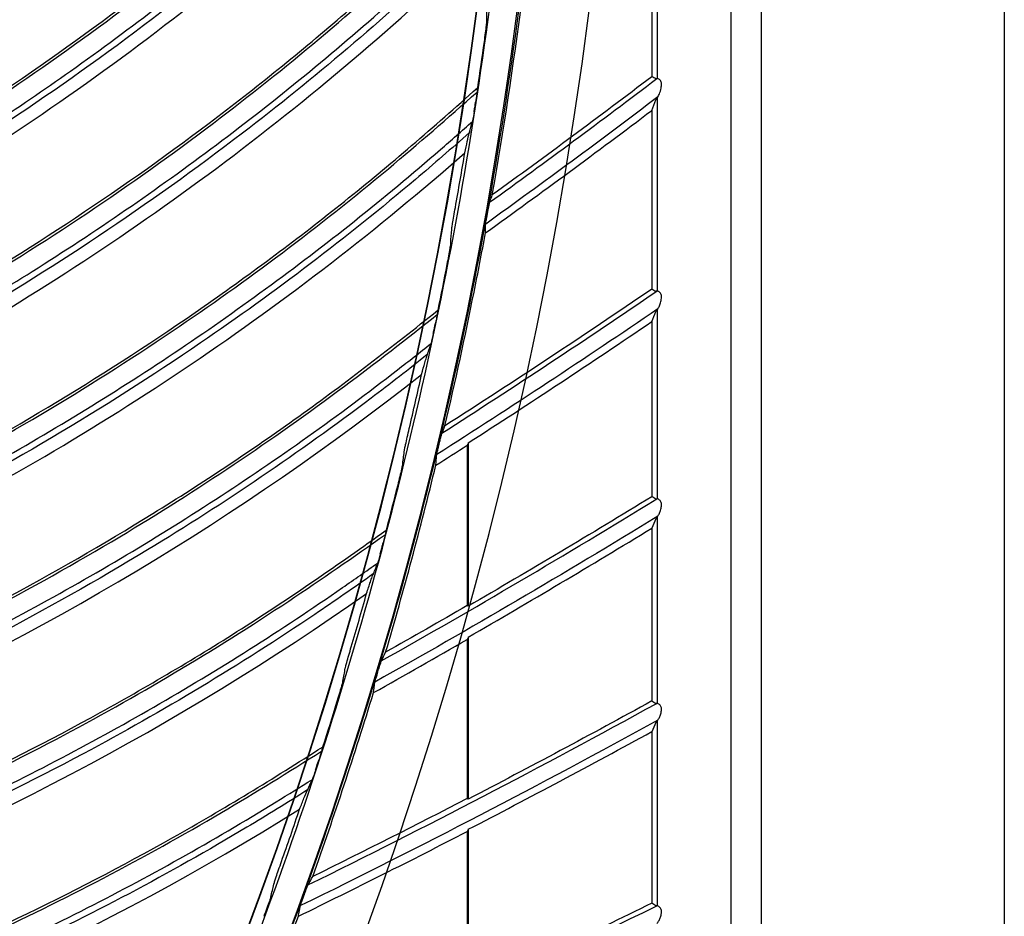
# Model space of a CAD drawing. Header units: centimetres. Extents: x 8435 to 34224, y 15581 to 23928.
# Tile 293 of 656: x 14737 to 14744, y 23618 to 23624. Entities that reach past the tile are written whole.
import ezdxf

# ---------------------------------------------------------------- set-up
doc = ezdxf.new("R2010")
doc.units = ezdxf.units.CM
doc.header["$LTSCALE"] = 0.2
doc.layers.add('1', color=7, linetype='Continuous', true_color=0xffffff)

# ---------------------------------------------------------------- blocks, each defined once
blk = doc.blocks.new('A$C992146fe')
at = {"linetype": 'Continuous'}
blk.add_line((631.098, 398.143), (631.098, 256.333), dxfattribs=at)
at = {"layer": '1', "color": 0, "linetype": 'Continuous'}
for p, q in [((627.312, 379.301), (627.312, 273.301)), ((627.736, 273.301), (627.736, 379.301)), ((626.289, 320.571), (626.289, 317.822)), ((626.215, 320.392), (626.215, 317.848)), ((626.289, 317.55), (626.289, 314.879)), ((626.215, 317.381), (626.215, 314.907)), ((626.289, 314.616), (626.289, 312.001)), ((626.215, 314.457), (626.215, 312.031)), ((623.671, 312.776), (623.671, 310.514)), ((623.657, 312.743), (623.657, 310.522)), ((626.289, 311.747), (626.289, 309.169)), ((626.215, 311.595), (626.215, 309.201)), ((623.657, 310.053), (623.657, 307.85)), ((623.671, 310.085), (623.671, 307.842)), ((626.289, 308.921), (626.289, 306.364)), ((626.215, 308.776), (626.215, 306.399)), ((623.657, 307.393), (623.657, 305.195)), ((623.671, 307.423), (623.671, 305.186))]:
    blk.add_line(p, q, dxfattribs=at)
at = {"layer": '1', "color": 0, "linetype": 'Continuous', "extrusion": (0, 0, -1)}
for radius in [59.146, 58.16, 57.606, 57.6]:
    blk.add_circle((-566.677, 326.301), radius, dxfattribs=at)
at = {"layer": '1', "color": 0, "linetype": 'Continuous'}
for centre, radius, start, end in [((556.266, 409.994), 115.75, 305.79631, 307.22175), ((556.266, 409.994), 116.06, 305.65067, 307.06336), ((560.975, 410.445), 115.75, 302.58223, 304.34805), ((560.975, 410.445), 116.06, 302.69749, 304.20279), ((565.702, 410.631), 115.75, 299.36826, 301.55934), ((565.702, 410.631), 116.06, 299.96528, 301.4259), ((570.432, 410.552), 115.75, 296.15377, 298.84999), ((570.432, 410.552), 116.06, 297.30461, 298.7273), ((575.15, 410.208), 115.75, 292.9392, 296.21606)]:
    blk.add_arc(centre, radius, start, end, dxfattribs=at)
at = {"layer": '1', "color": 0, "linetype": 'Continuous', "extrusion": (0, 0, -1)}
for centre, radius, start, end in [((-556.266, 409.994), 115.688, 232.79739, 234.15901), ((-556.266, 409.994), 115.962, 232.84731, 234.31248), ((-560.975, 410.445), 115.688, 235.67193, 237.3731), ((-560.975, 410.445), 115.962, 235.71343, 237.52654), ((-565.702, 410.631), 115.688, 238.46148, 239.92846), ((-565.702, 410.631), 115.962, 238.49523, 240.74054), ((-570.432, 410.552), 115.688, 241.1717, 242.60026), ((-570.432, 410.552), 115.962, 241.19823, 243.95507), ((-575.15, 410.208), 115.688, 243.8065, 245.20245)]:
    blk.add_arc(centre, radius, start, end, dxfattribs=at)
at = {"layer": '1', "color": 0, "linetype": 'Continuous'}
for points, knots in [([(624.857, 326.301), (624.857, 328.223), (624.762, 330.138), (624.383, 333.958), (624.098, 335.86), (622.977, 341.462), (621.873, 345.087), (619.685, 350.361), (618.862, 352.1), (617.053, 355.475), (616.072, 357.106), (612.907, 361.834), (610.5, 364.768), (606.433, 368.83), (605.008, 370.119), (602.065, 372.53), (600.541, 373.658), (597.389, 375.762), (595.761, 376.737), (592.4, 378.533), (590.656, 379.357), (585.357, 381.547), (581.728, 382.644), (574.279, 384.124), (570.423, 384.503), (562.822, 384.498), (559.05, 384.127), (553.436, 383.011), (551.564, 382.542), (547.912, 381.432), (546.124, 380.791), (540.872, 378.614), (537.512, 376.823), (531.127, 372.556), (528.194, 370.144), (524.172, 366.123), (522.894, 364.715), (520.468, 361.762), (519.32, 360.213), (516.144, 355.459), (514.358, 352.117), (512.171, 346.846), (511.523, 345.038), (510.409, 341.37), (509.947, 339.523), (508.836, 333.94), (508.46, 330.166), (508.456, 324.423), (508.55, 322.501), (508.923, 318.712), (509.201, 316.836), (509.938, 313.119), (510.397, 311.278), (511.5, 307.633), (512.147, 305.818), (514.341, 300.515), (516.129, 297.171), (519.287, 292.434), (520.42, 290.902), (522.851, 287.935), (524.139, 286.513), (528.17, 282.478), (531.097, 280.071), (535.849, 276.887), (537.503, 275.893), (540.87, 274.09), (542.588, 273.277), (547.839, 271.097), (551.472, 269.985), (559.009, 268.478), (562.79, 268.106), (568.476, 268.098), (570.374, 268.188), (574.175, 268.557), (576.084, 268.838), (581.697, 269.948), (585.325, 271.045), (590.597, 273.218), (592.332, 274.034), (595.718, 275.839), (597.353, 276.817), (602.091, 279.975), (605.028, 282.374), (609.092, 286.424), (610.388, 287.85), (612.809, 290.791), (613.941, 292.314), (616.051, 295.461), (617.029, 297.086), (618.83, 300.439), (619.656, 302.175), (621.864, 307.483), (622.973, 311.125), (624.099, 316.741), (624.384, 318.646), (624.762, 322.463), (624.857, 324.379), (624.857, 326.301)], [0, 0, 0, 0, 0.015625, 0.015625, 0.03125, 0.03125, 0.0625, 0.0625, 0.078125, 0.078125, 0.09375, 0.09375, 0.125, 0.125, 0.140625, 0.140625, 0.15625, 0.15625, 0.171875, 0.171875, 0.1875, 0.1875, 0.21875, 0.21875, 0.25, 0.25, 0.28125, 0.28125, 0.296875, 0.296875, 0.3125, 0.3125, 0.34375, 0.34375, 0.375, 0.375, 0.390625, 0.390625, 0.40625, 0.40625, 0.4375, 0.4375, 0.453125, 0.453125, 0.46875, 0.46875, 0.5, 0.5, 0.515625, 0.515625, 0.53125, 0.53125, 0.546875, 0.546875, 0.5625, 0.5625, 0.59375, 0.59375, 0.609375, 0.609375, 0.625, 0.625, 0.65625, 0.65625, 0.671875, 0.671875, 0.6875, 0.6875, 0.71875, 0.71875, 0.75, 0.75, 0.765625, 0.765625, 0.78125, 0.78125, 0.8125, 0.8125, 0.828125, 0.828125, 0.84375, 0.84375, 0.875, 0.875, 0.890625, 0.890625, 0.90625, 0.90625, 0.921875, 0.921875, 0.9375, 0.9375, 0.96875, 0.96875, 0.984375, 0.984375, 1, 1, 1, 1]), ([(624.457, 326.301), (624.457, 324.392), (624.363, 322.49), (623.987, 318.698), (623.704, 316.807), (622.586, 311.229), (621.485, 307.612), (619.292, 302.341), (618.472, 300.616), (616.683, 297.287), (615.712, 295.673), (613.616, 292.547), (612.491, 291.035), (610.088, 288.114), (608.801, 286.698), (604.764, 282.676), (601.848, 280.293), (597.142, 277.157), (595.518, 276.185), (592.155, 274.394), (590.433, 273.583), (585.196, 271.424), (581.593, 270.335), (576.02, 269.233), (574.124, 268.954), (570.349, 268.587), (568.464, 268.498), (562.817, 268.506), (559.061, 268.875), (551.576, 270.373), (547.969, 271.476), (542.753, 273.642), (541.048, 274.449), (537.703, 276.24), (536.061, 277.227), (531.341, 280.388), (528.434, 282.779), (524.431, 286.787), (523.152, 288.199), (520.738, 291.145), (519.613, 292.667), (516.476, 297.371), (514.701, 300.693), (512.522, 305.959), (511.879, 307.761), (510.784, 311.382), (510.328, 313.21), (509.596, 316.901), (509.32, 318.764), (508.95, 322.527), (508.856, 324.436), (508.86, 330.139), (509.234, 333.888), (510.337, 339.432), (510.796, 341.267), (511.902, 344.909), (512.546, 346.705), (514.717, 351.939), (516.491, 355.258), (519.645, 359.98), (520.786, 361.518), (523.195, 364.451), (524.464, 365.849), (528.459, 369.842), (531.371, 372.238), (537.713, 376.476), (541.049, 378.255), (546.265, 380.417), (548.041, 381.053), (551.667, 382.155), (553.527, 382.621), (559.102, 383.73), (562.848, 384.098), (570.397, 384.103), (574.227, 383.727), (581.624, 382.256), (585.229, 381.167), (590.491, 378.992), (592.223, 378.174), (595.561, 376.39), (597.178, 375.422), (600.308, 373.333), (601.822, 372.212), (604.745, 369.818), (606.16, 368.538), (610.199, 364.503), (612.589, 361.59), (615.733, 356.894), (616.707, 355.275), (618.503, 351.923), (619.321, 350.195), (621.494, 344.958), (622.59, 341.358), (623.704, 335.794), (623.987, 333.905), (624.363, 330.112), (624.457, 328.209), (624.457, 326.301)], [0, 0, 0, 0, 0.015625, 0.015625, 0.03125, 0.03125, 0.0625, 0.0625, 0.078125, 0.078125, 0.09375, 0.09375, 0.109375, 0.109375, 0.125, 0.125, 0.15625, 0.15625, 0.171875, 0.171875, 0.1875, 0.1875, 0.21875, 0.21875, 0.234375, 0.234375, 0.25, 0.25, 0.28125, 0.28125, 0.3125, 0.3125, 0.328125, 0.328125, 0.34375, 0.34375, 0.375, 0.375, 0.390625, 0.390625, 0.40625, 0.40625, 0.4375, 0.4375, 0.453125, 0.453125, 0.46875, 0.46875, 0.484375, 0.484375, 0.5, 0.5, 0.53125, 0.53125, 0.546875, 0.546875, 0.5625, 0.5625, 0.59375, 0.59375, 0.609375, 0.609375, 0.625, 0.625, 0.65625, 0.65625, 0.6875, 0.6875, 0.703125, 0.703125, 0.71875, 0.71875, 0.75, 0.75, 0.78125, 0.78125, 0.8125, 0.8125, 0.828125, 0.828125, 0.84375, 0.84375, 0.859375, 0.859375, 0.875, 0.875, 0.90625, 0.90625, 0.921875, 0.921875, 0.9375, 0.9375, 0.96875, 0.96875, 0.984375, 0.984375, 1, 1, 1, 1]), ([(617.857, 326.301), (617.857, 329.683), (617.525, 333.009), (616.55, 337.917), (616.145, 339.539), (615.17, 342.756), (614.598, 344.354), (612.671, 349.005), (611.098, 351.945), (608.311, 356.12), (607.307, 357.476), (605.166, 360.085), (604.039, 361.327), (600.496, 364.869), (597.918, 366.989), (593.721, 369.796), (592.266, 370.668), (589.31, 372.247), (587.801, 372.961), (584.721, 374.237), (583.15, 374.801), (579.945, 375.775), (578.302, 376.187), (573.346, 377.174), (570.023, 377.499), (565.015, 377.502), (563.341, 377.421), (559.985, 377.092), (558.312, 376.844), (553.387, 375.864), (550.196, 374.898), (545.547, 372.976), (544.012, 372.251), (541.046, 370.666), (539.611, 369.806), (535.449, 367.027), (532.863, 364.911), (528.081, 360.135), (525.958, 357.543), (523.176, 353.385), (522.315, 351.953), (520.729, 348.992), (520.003, 347.457), (518.074, 342.804), (517.105, 339.612), (515.794, 333.053), (515.458, 329.66), (515.456, 322.977), (515.779, 319.657), (516.759, 314.707), (517.17, 313.061), (518.143, 309.851), (518.705, 308.279), (519.979, 305.197), (520.691, 303.688), (522.266, 300.734), (523.134, 299.283), (525.942, 295.075), (528.06, 292.495), (531.597, 288.951), (532.837, 287.824), (535.439, 285.684), (536.799, 284.675), (540.975, 281.881), (543.914, 280.307), (548.557, 278.378), (550.153, 277.804), (553.374, 276.825), (554.997, 276.418), (559.906, 275.438), (563.229, 275.104), (569.981, 275.097), (573.323, 275.427), (578.23, 276.398), (579.851, 276.801), (583.064, 277.772), (584.663, 278.342), (589.322, 280.268), (592.265, 281.838), (597.829, 285.546), (600.467, 287.706), (605.198, 292.43), (607.318, 295.005), (610.125, 299.193), (610.999, 300.648), (612.584, 303.607), (613.299, 305.116), (615.218, 309.736), (616.2, 312.946), (617.525, 319.571), (617.857, 322.918), (617.857, 326.301)], [0, 0, 0, 0, 0.03125, 0.03125, 0.046875, 0.046875, 0.0625, 0.0625, 0.09375, 0.09375, 0.109375, 0.109375, 0.125, 0.125, 0.15625, 0.15625, 0.171875, 0.171875, 0.1875, 0.1875, 0.203125, 0.203125, 0.21875, 0.21875, 0.25, 0.25, 0.265625, 0.265625, 0.28125, 0.28125, 0.3125, 0.3125, 0.328125, 0.328125, 0.34375, 0.34375, 0.375, 0.375, 0.40625, 0.40625, 0.421875, 0.421875, 0.4375, 0.4375, 0.46875, 0.46875, 0.5, 0.5, 0.53125, 0.53125, 0.546875, 0.546875, 0.5625, 0.5625, 0.578125, 0.578125, 0.59375, 0.59375, 0.625, 0.625, 0.640625, 0.640625, 0.65625, 0.65625, 0.6875, 0.6875, 0.703125, 0.703125, 0.71875, 0.71875, 0.75, 0.75, 0.78125, 0.78125, 0.796875, 0.796875, 0.8125, 0.8125, 0.84375, 0.84375, 0.875, 0.875, 0.90625, 0.90625, 0.921875, 0.921875, 0.9375, 0.9375, 0.96875, 0.96875, 1, 1, 1, 1]), ([(617.111, 317.527), (618.308, 318.323), (619.459, 319.188), (621.51, 320.922), (622.423, 321.777), (623.666, 323.065), (624.033, 323.463), (624.397, 323.864)], [0, 0, 0, 0, 0.445319, 0.445319, 0.832209, 0.832209, 1, 1, 1, 1]), ([(617.124, 317.579), (618.456, 318.466), (619.735, 319.441), (621.569, 321.039), (622.161, 321.591), (623.305, 322.73), (623.854, 323.322), (624.395, 323.922)], [0, 0, 0, 0, 0.5, 0.5, 0.75, 0.75, 1, 1, 1, 1]), ([(617.047, 317.168), (617.423, 317.414), (617.794, 317.667), (618.583, 318.225), (618.998, 318.532), (619.816, 319.163), (620.218, 319.486), (621.009, 320.15), (621.398, 320.49), (622.161, 321.186), (622.535, 321.542), (623.268, 322.269), (623.627, 322.64), (624.112, 323.163), (624.245, 323.308), (624.378, 323.453)], [0, 0, 0, 0, 0.139248, 0.139248, 0.299199, 0.299199, 0.45915, 0.45915, 0.619102, 0.619102, 0.779055, 0.779055, 0.939008, 0.939008, 1, 1, 1, 1]), ([(624.352, 323.294), (624.131, 323.051), (623.908, 322.809), (622.82, 321.667), (621.913, 320.807), (619.724, 318.936), (618.414, 317.954), (617.045, 317.061)], [0, 0, 0, 0, 0.102459, 0.102459, 0.491013, 0.491013, 1, 1, 1, 1]), ([(616.577, 314.859), (617.956, 315.673), (619.285, 316.577), (621.203, 318.074), (621.824, 318.593), (623.029, 319.669), (623.609, 320.23), (624.182, 320.8)], [0, 0, 0, 0, 0.5, 0.5, 0.75, 0.75, 1, 1, 1, 1]), ([(616.562, 314.809), (617.8, 315.538), (618.997, 316.339), (621.139, 317.96), (622.096, 318.764), (623.407, 319.984), (623.795, 320.361), (624.18, 320.742)], [0, 0, 0, 0, 0.445327, 0.445327, 0.832216, 0.832216, 1, 1, 1, 1]), ([(616.478, 314.454), (616.867, 314.679), (617.252, 314.912), (618.069, 315.426), (618.501, 315.71), (619.351, 316.295), (619.771, 316.596), (620.596, 317.216), (621.003, 317.535), (621.802, 318.188), (622.195, 318.523), (622.967, 319.21), (623.345, 319.561), (623.858, 320.057), (623.999, 320.194), (624.139, 320.332)], [0, 0, 0, 0, 0.139248, 0.139248, 0.299201, 0.299201, 0.459153, 0.459153, 0.619107, 0.619107, 0.779061, 0.779061, 0.939015, 0.939015, 1, 1, 1, 1]), ([(624.104, 320.175), (623.87, 319.944), (623.635, 319.714), (622.487, 318.634), (621.534, 317.824), (619.248, 316.073), (617.886, 315.164), (616.471, 314.346)], [0, 0, 0, 0, 0.102438, 0.102438, 0.491002, 0.491002, 1, 1, 1, 1]), ([(623.928, 318.639), (623.928, 318.634), (623.927, 318.624), (623.924, 318.598), (623.922, 318.579), (623.916, 318.527), (623.912, 318.492), (623.902, 318.416), (623.897, 318.375), (623.891, 318.334)], [0, 0, 0, 0, 0.160742, 0.160742, 0.363408, 0.363408, 0.671918, 0.671918, 1, 1, 1, 1]), ([(626.349, 317.737), (626.35, 317.745), (626.35, 317.754), (626.347, 317.771), (626.344, 317.779), (626.338, 317.792), (626.334, 317.798), (626.325, 317.808), (626.319, 317.813), (626.307, 317.82), (626.3, 317.822), (626.291, 317.824), (626.287, 317.823), (626.284, 317.822)], [0, 0, 0, 0, 0.153787, 0.153787, 0.310258, 0.310258, 0.443199, 0.443199, 0.613684, 0.613684, 0.826712, 0.826712, 1, 1, 1, 1]), ([(615.885, 312.173), (617.305, 312.911), (618.682, 313.742), (620.678, 315.133), (621.326, 315.617), (622.587, 316.626), (623.197, 317.156), (623.799, 317.693)], [0, 0, 0, 0, 0.5, 0.5, 0.75, 0.75, 1, 1, 1, 1]), ([(623.798, 317.666), (623.798, 317.664), (623.797, 317.659), (623.796, 317.646), (623.795, 317.636), (623.791, 317.611), (623.789, 317.593), (623.783, 317.552), (623.779, 317.528), (623.776, 317.504)], [0, 0, 0, 0, 0.152612, 0.152612, 0.344422, 0.344422, 0.635105, 0.635105, 1, 1, 1, 1]), ([(626.284, 317.544), (626.288, 317.549), (626.293, 317.557), (626.306, 317.579), (626.314, 317.596), (626.331, 317.637), (626.34, 317.663), (626.346, 317.696), (626.347, 317.701), (626.347, 317.707)], [0, 0, 0, 0, 0.194804, 0.194804, 0.501694, 0.501694, 0.920898, 0.920898, 1, 1, 1, 1]), ([(615.866, 312.124), (617.143, 312.785), (618.381, 313.52), (620.607, 315.023), (621.607, 315.774), (622.981, 316.921), (623.39, 317.276), (623.795, 317.636)], [0, 0, 0, 0, 0.445326, 0.445326, 0.832231, 0.832231, 1, 1, 1, 1]), ([(623.754, 317.362), (623.755, 317.371), (623.757, 317.381), (623.762, 317.413), (623.765, 317.435), (623.771, 317.473), (623.773, 317.489), (623.776, 317.504)], [0, 0, 0, 0, 0.203298, 0.203298, 0.674817, 0.674817, 1, 1, 1, 1]), ([(623.754, 317.362), (623.75, 317.336), (623.745, 317.31), (623.739, 317.273), (623.737, 317.261), (623.734, 317.242), (623.732, 317.234), (623.73, 317.223), (623.729, 317.22), (623.729, 317.217), (623.729, 317.217), (623.729, 317.216)], [0, 0, 0, 0, 0.438117, 0.438117, 0.662371, 0.662371, 0.838688, 0.838688, 0.972358, 0.972358, 1, 1, 1, 1]), ([(615.764, 311.774), (616.165, 311.978), (616.561, 312.189), (617.405, 312.658), (617.851, 312.919), (618.732, 313.457), (619.167, 313.735), (620.026, 314.309), (620.449, 314.605), (621.282, 315.215), (621.693, 315.528), (622.5, 316.172), (622.897, 316.502), (623.436, 316.969), (623.584, 317.099), (623.731, 317.229)], [0, 0, 0, 0, 0.139236, 0.139236, 0.299195, 0.299195, 0.459153, 0.459153, 0.619112, 0.619112, 0.779072, 0.779072, 0.939032, 0.939032, 1, 1, 1, 1]), ([(623.688, 317.074), (623.442, 316.856), (623.194, 316.639), (621.99, 315.622), (620.995, 314.865), (618.617, 313.241), (617.208, 312.407), (615.751, 311.667)], [0, 0, 0, 0, 0.102424, 0.102424, 0.491001, 0.491001, 1, 1, 1, 1]), ([(623.625, 316.795), (623.637, 316.852), (623.649, 316.906), (623.669, 316.997), (623.678, 317.036), (623.686, 317.065)], [0, 0, 0, 0, 0.495477, 0.495477, 1, 1, 1, 1]), ([(623.444, 315.734), (623.444, 315.739), (623.445, 315.748), (623.449, 315.775), (623.452, 315.794), (623.461, 315.845), (623.467, 315.88), (623.48, 315.955), (623.487, 315.996), (623.494, 316.036)], [0, 0, 0, 0, 0.161238, 0.161238, 0.364332, 0.364332, 0.672748, 0.672748, 1, 1, 1, 1]), ([(623.939, 315.955), (623.943, 315.977), (623.947, 316.001), (623.954, 316.038), (623.957, 316.053), (623.962, 316.077), (623.964, 316.085), (623.966, 316.098), (623.967, 316.102), (623.968, 316.107), (623.969, 316.108), (623.969, 316.108)], [0, 0, 0, 0, 0.352927, 0.352927, 0.610668, 0.610668, 0.793343, 0.793343, 0.932716, 0.932716, 1, 1, 1, 1]), ([(623.912, 315.795), (623.912, 315.796), (623.913, 315.799), (623.914, 315.809), (623.915, 315.815), (623.917, 315.831), (623.919, 315.844), (623.925, 315.874), (623.928, 315.893), (623.932, 315.916), (623.933, 315.919), (623.933, 315.923)], [0, 0, 0, 0, 0.166604, 0.166604, 0.331303, 0.331303, 0.583826, 0.583826, 0.937422, 0.937422, 1, 1, 1, 1]), ([(623.933, 315.923), (623.934, 315.926), (623.934, 315.928), (623.935, 315.932), (623.935, 315.934), (623.936, 315.936), (623.936, 315.938), (623.936, 315.94), (623.937, 315.942), (623.937, 315.944), (623.937, 315.946), (623.938, 315.948), (623.938, 315.95), (623.939, 315.952), (623.939, 315.954), (623.939, 315.955)], [0, 0, 0, 0, 0.25, 0.25, 0.375, 0.375, 0.5, 0.5, 0.625, 0.625, 0.75, 0.75, 0.875, 0.875, 1, 1, 1, 1]), ([(623.911, 315.685), (623.911, 315.688), (623.911, 315.691), (623.911, 315.699), (623.911, 315.705), (623.911, 315.716), (623.911, 315.722), (623.912, 315.733), (623.912, 315.739), (623.912, 315.75), (623.912, 315.755), (623.912, 315.767), (623.912, 315.772), (623.912, 315.783), (623.912, 315.789), (623.912, 315.795)], [0, 0, 0, 0, 0.080657, 0.080657, 0.233881, 0.233881, 0.387104, 0.387104, 0.540328, 0.540328, 0.693552, 0.693552, 0.846776, 0.846776, 1, 1, 1, 1]), ([(623.35, 313.012), (623.494, 313.626), (623.628, 314.243), (623.807, 315.136), (623.86, 315.41), (623.911, 315.685)], [0, 0, 0, 0, 0.694138, 0.694138, 1, 1, 1, 1]), ([(623.429, 315.549), (623.429, 315.545), (623.428, 315.535), (623.424, 315.509), (623.42, 315.49), (623.412, 315.439), (623.405, 315.403), (623.392, 315.328), (623.384, 315.288), (623.376, 315.247)], [0, 0, 0, 0, 0.160757, 0.160757, 0.363429, 0.363429, 0.671916, 0.671916, 1, 1, 1, 1]), ([(626.349, 314.793), (626.35, 314.802), (626.35, 314.81), (626.347, 314.826), (626.345, 314.834), (626.338, 314.847), (626.334, 314.852), (626.325, 314.863), (626.319, 314.868), (626.308, 314.875), (626.303, 314.877), (626.292, 314.88), (626.287, 314.88), (626.284, 314.878)], [0, 0, 0, 0, 0.14858, 0.14858, 0.299411, 0.299411, 0.430909, 0.430909, 0.607441, 0.607441, 0.787325, 0.787325, 1, 1, 1, 1]), ([(626.284, 314.611), (626.288, 314.615), (626.293, 314.622), (626.306, 314.643), (626.314, 314.659), (626.329, 314.693), (626.336, 314.713), (626.344, 314.743), (626.346, 314.754), (626.347, 314.764)], [0, 0, 0, 0, 0.20028, 0.20028, 0.505661, 0.505661, 0.835154, 0.835154, 1, 1, 1, 1]), ([(615.027, 309.481), (616.337, 310.072), (617.613, 310.739), (619.917, 312.118), (620.956, 312.815), (622.391, 313.885), (622.818, 314.218), (623.242, 314.555)], [0, 0, 0, 0, 0.44532, 0.44532, 0.832213, 0.832213, 1, 1, 1, 1]), ([(615.048, 309.529), (616.506, 310.189), (617.926, 310.944), (619.994, 312.225), (620.667, 312.673), (621.981, 313.613), (622.619, 314.108), (623.25, 314.613)], [0, 0, 0, 0, 0.5, 0.5, 0.75, 0.75, 1, 1, 1, 1]), ([(623.247, 314.585), (623.247, 314.583), (623.246, 314.578), (623.244, 314.565), (623.242, 314.556), (623.237, 314.531), (623.234, 314.513), (623.226, 314.472), (623.221, 314.449), (623.216, 314.425)], [0, 0, 0, 0, 0.152622, 0.152622, 0.344439, 0.344439, 0.635116, 0.635116, 1, 1, 1, 1]), ([(623.186, 314.284), (623.188, 314.293), (623.19, 314.303), (623.197, 314.335), (623.202, 314.357), (623.21, 314.394), (623.213, 314.41), (623.216, 314.425)], [0, 0, 0, 0, 0.203296, 0.203296, 0.674816, 0.674816, 1, 1, 1, 1]), ([(623.186, 314.284), (623.181, 314.258), (623.175, 314.232), (623.167, 314.196), (623.164, 314.184), (623.16, 314.165), (623.158, 314.158), (623.155, 314.147), (623.154, 314.143), (623.154, 314.141), (623.153, 314.14), (623.153, 314.14)], [0, 0, 0, 0, 0.438064, 0.438064, 0.662346, 0.662346, 0.83867, 0.83867, 0.972357, 0.972357, 1, 1, 1, 1]), ([(614.906, 309.136), (615.316, 309.319), (615.724, 309.508), (616.592, 309.931), (617.052, 310.167), (617.961, 310.657), (618.41, 310.911), (619.298, 311.438), (619.737, 311.71), (620.602, 312.274), (621.029, 312.564), (621.87, 313.163), (622.284, 313.471), (622.847, 313.909), (623.002, 314.03), (623.157, 314.152)], [0, 0, 0, 0, 0.139242, 0.139242, 0.299194, 0.299194, 0.459146, 0.459146, 0.619099, 0.619099, 0.779053, 0.779053, 0.939007, 0.939007, 1, 1, 1, 1]), ([(623.107, 314.005), (623.116, 314.031), (623.125, 314.057), (623.14, 314.102), (623.147, 314.121), (623.153, 314.14)], [0, 0, 0, 0, 0.574873, 0.574873, 1, 1, 1, 1]), ([(623.105, 314), (622.848, 313.795), (622.589, 313.593), (621.33, 312.642), (620.296, 311.94), (617.834, 310.447), (616.382, 309.69), (614.887, 309.03)], [0, 0, 0, 0, 0.102464, 0.102464, 0.491019, 0.491019, 1, 1, 1, 1]), ([(623.027, 313.725), (623.043, 313.784), (623.058, 313.839), (623.079, 313.912), (623.086, 313.937), (623.096, 313.97), (623.099, 313.981), (623.103, 313.992)], [0, 0, 0, 0, 0.517271, 0.517271, 0.825009, 0.825009, 1, 1, 1, 1]), ([(622.789, 312.676), (622.789, 312.681), (622.791, 312.69), (622.796, 312.716), (622.8, 312.734), (622.812, 312.785), (622.819, 312.82), (622.837, 312.894), (622.846, 312.934), (622.855, 312.974)], [0, 0, 0, 0, 0.161257, 0.161257, 0.364363, 0.364363, 0.672758, 0.672758, 1, 1, 1, 1]), ([(623.269, 312.76), (623.275, 312.782), (623.28, 312.805), (623.289, 312.842), (623.293, 312.857), (623.299, 312.88), (623.301, 312.889), (623.304, 312.901), (623.306, 312.905), (623.307, 312.91), (623.307, 312.911), (623.308, 312.911)], [0, 0, 0, 0, 0.352872, 0.352872, 0.610622, 0.610622, 0.793314, 0.793314, 0.932708, 0.932708, 1, 1, 1, 1]), ([(623.262, 312.728), (623.262, 312.731), (623.263, 312.733), (623.264, 312.737), (623.264, 312.739), (623.265, 312.741), (623.265, 312.742), (623.266, 312.745), (623.266, 312.746), (623.267, 312.749), (623.267, 312.75), (623.268, 312.753), (623.268, 312.754), (623.269, 312.757), (623.269, 312.758), (623.269, 312.76)], [0, 0, 0, 0, 0.25, 0.25, 0.375, 0.375, 0.5, 0.5, 0.625, 0.625, 0.75, 0.75, 0.875, 0.875, 1, 1, 1, 1]), ([(623.234, 312.601), (623.234, 312.603), (623.234, 312.606), (623.236, 312.615), (623.237, 312.621), (623.241, 312.638), (623.243, 312.649), (623.25, 312.679), (623.255, 312.699), (623.26, 312.721), (623.261, 312.724), (623.262, 312.728)], [0, 0, 0, 0, 0.166624, 0.166624, 0.331344, 0.331344, 0.583871, 0.583871, 0.937431, 0.937431, 1, 1, 1, 1]), ([(622.764, 312.492), (622.764, 312.487), (622.762, 312.478), (622.756, 312.452), (622.752, 312.433), (622.741, 312.382), (622.733, 312.347), (622.715, 312.273), (622.705, 312.233), (622.695, 312.193)], [0, 0, 0, 0, 0.16078, 0.16078, 0.363469, 0.363469, 0.671939, 0.671939, 1, 1, 1, 1]), ([(623.224, 312.467), (623.225, 312.478), (623.226, 312.489), (623.227, 312.506), (623.227, 312.511), (623.228, 312.523), (623.229, 312.528), (623.229, 312.54), (623.23, 312.545), (623.23, 312.556), (623.231, 312.562), (623.232, 312.573), (623.232, 312.579), (623.233, 312.59), (623.233, 312.596), (623.234, 312.601)], [0, 0, 0, 0, 0.25, 0.25, 0.375, 0.375, 0.5, 0.5, 0.625, 0.625, 0.75, 0.75, 0.875, 0.875, 1, 1, 1, 1]), ([(626.349, 311.915), (626.35, 311.923), (626.35, 311.931), (626.347, 311.946), (626.345, 311.954), (626.338, 311.967), (626.335, 311.972), (626.325, 311.983), (626.319, 311.988), (626.308, 311.996), (626.303, 311.998), (626.292, 312.001), (626.287, 312.001), (626.284, 312)], [0, 0, 0, 0, 0.144918, 0.144918, 0.291741, 0.291741, 0.42215, 0.42215, 0.605076, 0.605076, 0.791657, 0.791657, 1, 1, 1, 1]), ([(626.284, 311.741), (626.288, 311.745), (626.293, 311.752), (626.306, 311.772), (626.314, 311.786), (626.329, 311.819), (626.336, 311.837), (626.344, 311.866), (626.346, 311.876), (626.347, 311.887)], [0, 0, 0, 0, 0.205339, 0.205339, 0.509299, 0.509299, 0.833795, 0.833795, 1, 1, 1, 1]), ([(614.069, 306.934), (615.561, 307.514), (617.019, 308.191), (619.154, 309.358), (619.851, 309.769), (621.214, 310.636), (621.877, 311.097), (622.534, 311.566)], [0, 0, 0, 0, 0.5, 0.5, 0.75, 0.75, 1, 1, 1, 1]), ([(622.53, 311.539), (622.53, 311.537), (622.529, 311.532), (622.526, 311.519), (622.524, 311.51), (622.518, 311.485), (622.513, 311.468), (622.503, 311.428), (622.497, 311.404), (622.491, 311.381)], [0, 0, 0, 0, 0.152637, 0.152637, 0.344462, 0.344462, 0.635119, 0.635119, 1, 1, 1, 1]), ([(614.045, 306.887), (615.385, 307.406), (616.696, 308.003), (619.072, 309.256), (620.146, 309.895), (621.637, 310.886), (622.082, 311.196), (622.524, 311.509)], [0, 0, 0, 0, 0.445295, 0.445295, 0.832151, 0.832151, 1, 1, 1, 1]), ([(622.453, 311.241), (622.456, 311.251), (622.458, 311.26), (622.467, 311.292), (622.473, 311.314), (622.483, 311.351), (622.487, 311.366), (622.491, 311.381)], [0, 0, 0, 0, 0.203296, 0.203296, 0.674819, 0.674819, 1, 1, 1, 1]), ([(613.905, 306.549), (614.326, 306.709), (614.743, 306.876), (615.633, 307.252), (616.104, 307.462), (617.038, 307.902), (617.501, 308.132), (618.416, 308.61), (618.869, 308.858), (619.763, 309.374), (620.205, 309.641), (621.078, 310.193), (621.508, 310.479), (622.094, 310.885), (622.256, 310.998), (622.417, 311.112)], [0, 0, 0, 0, 0.139244, 0.139244, 0.299181, 0.299181, 0.459117, 0.459117, 0.619054, 0.619054, 0.778992, 0.778992, 0.93893, 0.93893, 1, 1, 1, 1]), ([(622.453, 311.241), (622.447, 311.216), (622.44, 311.191), (622.43, 311.155), (622.426, 311.143), (622.421, 311.125), (622.418, 311.117), (622.415, 311.107), (622.414, 311.103), (622.413, 311.1), (622.413, 311.1), (622.413, 311.1)], [0, 0, 0, 0, 0.438026, 0.438026, 0.662331, 0.662331, 0.83866, 0.83866, 0.972356, 0.972356, 1, 1, 1, 1]), ([(622.359, 310.968), (622.37, 310.993), (622.38, 311.018), (622.398, 311.062), (622.405, 311.081), (622.413, 311.1)], [0, 0, 0, 0, 0.574872, 0.574872, 1, 1, 1, 1]), ([(622.357, 310.962), (622.089, 310.772), (621.819, 310.584), (620.511, 309.702), (619.44, 309.058), (616.9, 307.7), (615.41, 307.023), (613.881, 306.445)], [0, 0, 0, 0, 0.102532, 0.102532, 0.491051, 0.491051, 1, 1, 1, 1]), ([(622.264, 310.692), (622.283, 310.75), (622.301, 310.804), (622.326, 310.876), (622.334, 310.9), (622.346, 310.933), (622.35, 310.944), (622.354, 310.954)], [0, 0, 0, 0, 0.51727, 0.51727, 0.825006, 0.825006, 1, 1, 1, 1]), ([(621.969, 309.657), (621.97, 309.662), (621.972, 309.671), (621.979, 309.697), (621.984, 309.715), (621.998, 309.765), (622.008, 309.8), (622.029, 309.873), (622.04, 309.912), (622.052, 309.952)], [0, 0, 0, 0, 0.161232, 0.161232, 0.364323, 0.364323, 0.672749, 0.672749, 1, 1, 1, 1]), ([(622.421, 309.607), (622.428, 309.629), (622.435, 309.651), (622.446, 309.688), (622.451, 309.703), (622.458, 309.725), (622.461, 309.734), (622.465, 309.746), (622.466, 309.75), (622.468, 309.755), (622.468, 309.756), (622.468, 309.756)], [0, 0, 0, 0, 0.352947, 0.352947, 0.610683, 0.610683, 0.793352, 0.793352, 0.932719, 0.932719, 1, 1, 1, 1]), ([(621.935, 309.475), (621.934, 309.47), (621.932, 309.461), (621.925, 309.435), (621.92, 309.417), (621.906, 309.367), (621.895, 309.332), (621.874, 309.259), (621.861, 309.219), (621.849, 309.18)], [0, 0, 0, 0, 0.160747, 0.160747, 0.363411, 0.363411, 0.671906, 0.671906, 1, 1, 1, 1]), ([(622.377, 309.451), (622.377, 309.452), (622.378, 309.455), (622.38, 309.464), (622.382, 309.47), (622.386, 309.487), (622.39, 309.498), (622.398, 309.528), (622.404, 309.547), (622.41, 309.569), (622.411, 309.572), (622.412, 309.576)], [0, 0, 0, 0, 0.166595, 0.166595, 0.331286, 0.331286, 0.583809, 0.583809, 0.93742, 0.93742, 1, 1, 1, 1]), ([(622.412, 309.576), (622.413, 309.578), (622.414, 309.581), (622.415, 309.585), (622.415, 309.586), (622.416, 309.589), (622.416, 309.59), (622.417, 309.593), (622.418, 309.594), (622.418, 309.597), (622.419, 309.598), (622.42, 309.6), (622.42, 309.602), (622.421, 309.604), (622.421, 309.606), (622.421, 309.607)], [0, 0, 0, 0, 0.25, 0.25, 0.375, 0.375, 0.5, 0.5, 0.625, 0.625, 0.75, 0.75, 0.875, 0.875, 1, 1, 1, 1]), ([(622.36, 309.317), (622.361, 309.328), (622.363, 309.339), (622.365, 309.356), (622.366, 309.362), (622.367, 309.373), (622.368, 309.378), (622.369, 309.389), (622.37, 309.395), (622.371, 309.406), (622.372, 309.412), (622.373, 309.423), (622.374, 309.428), (622.375, 309.44), (622.376, 309.445), (622.377, 309.451)], [0, 0, 0, 0, 0.25, 0.25, 0.375, 0.375, 0.5, 0.5, 0.625, 0.625, 0.75, 0.75, 0.875, 0.875, 1, 1, 1, 1]), ([(626.349, 309.082), (626.35, 309.089), (626.35, 309.097), (626.347, 309.112), (626.345, 309.12), (626.339, 309.132), (626.335, 309.138), (626.326, 309.149), (626.319, 309.154), (626.308, 309.162), (626.302, 309.165), (626.292, 309.168), (626.287, 309.169), (626.284, 309.168)], [0, 0, 0, 0, 0.142389, 0.142389, 0.286379, 0.286379, 0.416177, 0.416177, 0.605778, 0.605778, 0.799273, 0.799273, 1, 1, 1, 1]), ([(626.284, 308.915), (626.288, 308.919), (626.293, 308.926), (626.306, 308.945), (626.314, 308.958), (626.329, 308.989), (626.336, 309.006), (626.344, 309.034), (626.346, 309.044), (626.347, 309.054)], [0, 0, 0, 0, 0.210199, 0.210199, 0.513031, 0.513031, 0.833369, 0.833369, 1, 1, 1, 1]), ([(612.951, 304.395), (614.472, 304.894), (615.965, 305.491), (618.16, 306.541), (618.878, 306.914), (620.286, 307.706), (620.973, 308.13), (621.655, 308.563)], [0, 0, 0, 0, 0.5, 0.5, 0.75, 0.75, 1, 1, 1, 1]), ([(621.649, 308.536), (621.649, 308.534), (621.648, 308.529), (621.644, 308.516), (621.641, 308.507), (621.634, 308.483), (621.629, 308.466), (621.616, 308.426), (621.609, 308.403), (621.601, 308.38)], [0, 0, 0, 0, 0.152599, 0.152599, 0.344398, 0.344398, 0.635086, 0.635086, 1, 1, 1, 1]), ([(612.924, 304.35), (614.291, 304.796), (615.632, 305.321), (618.072, 306.443), (619.18, 307.023), (620.722, 307.932), (621.183, 308.217), (621.641, 308.507)], [0, 0, 0, 0, 0.445282, 0.445282, 0.832131, 0.832131, 1, 1, 1, 1]), ([(621.556, 308.243), (621.559, 308.252), (621.562, 308.261), (621.573, 308.292), (621.58, 308.314), (621.592, 308.35), (621.596, 308.365), (621.601, 308.38)], [0, 0, 0, 0, 0.203298, 0.203298, 0.674819, 0.674819, 1, 1, 1, 1]), ([(612.767, 304.02), (613.195, 304.157), (613.621, 304.302), (614.53, 304.628), (615.012, 304.813), (615.968, 305.201), (616.443, 305.406), (617.382, 305.833), (617.848, 306.057), (618.769, 306.523), (619.225, 306.766), (620.126, 307.271), (620.571, 307.532), (621.178, 307.906), (621.346, 308.011), (621.513, 308.115)], [0, 0, 0, 0, 0.139239, 0.139239, 0.299175, 0.299175, 0.459111, 0.459111, 0.619048, 0.619048, 0.778986, 0.778986, 0.938924, 0.938924, 1, 1, 1, 1]), ([(621.556, 308.243), (621.548, 308.218), (621.54, 308.193), (621.528, 308.158), (621.524, 308.146), (621.517, 308.128), (621.515, 308.12), (621.511, 308.11), (621.509, 308.107), (621.508, 308.104), (621.508, 308.104), (621.508, 308.103)], [0, 0, 0, 0, 0.438201, 0.438201, 0.662412, 0.662412, 0.838716, 0.838716, 0.972361, 0.972361, 1, 1, 1, 1]), ([(621.445, 307.969), (621.167, 307.794), (620.887, 307.62), (619.533, 306.811), (618.429, 306.225), (615.82, 305.007), (614.294, 304.411), (612.737, 303.917)], [0, 0, 0, 0, 0.102533, 0.102533, 0.491054, 0.491054, 1, 1, 1, 1]), ([(621.337, 307.704), (621.359, 307.759), (621.379, 307.81), (621.414, 307.897), (621.429, 307.933), (621.442, 307.961)], [0, 0, 0, 0, 0.495475, 0.495475, 1, 1, 1, 1]), ([(620.987, 306.687), (620.988, 306.692), (620.99, 306.7), (620.999, 306.726), (621.005, 306.744), (621.021, 306.793), (621.033, 306.827), (621.058, 306.899), (621.072, 306.938), (621.085, 306.977)], [0, 0, 0, 0, 0.161196, 0.161196, 0.364263, 0.364263, 0.672717, 0.672717, 1, 1, 1, 1]), ([(621.397, 306.506), (621.405, 306.528), (621.413, 306.55), (621.426, 306.586), (621.432, 306.6), (621.44, 306.622), (621.443, 306.631), (621.448, 306.643), (621.45, 306.647), (621.452, 306.651), (621.452, 306.652), (621.453, 306.653)], [0, 0, 0, 0, 0.353047, 0.353047, 0.610771, 0.610771, 0.793408, 0.793408, 0.932735, 0.932735, 1, 1, 1, 1]), ([(620.942, 306.507), (620.941, 306.502), (620.939, 306.493), (620.93, 306.468), (620.924, 306.45), (620.907, 306.4), (620.895, 306.366), (620.869, 306.294), (620.855, 306.256), (620.841, 306.217)], [0, 0, 0, 0, 0.160718, 0.160718, 0.363366, 0.363366, 0.671894, 0.671894, 1, 1, 1, 1]), ([(621.344, 306.353), (621.344, 306.354), (621.345, 306.357), (621.348, 306.366), (621.35, 306.372), (621.355, 306.388), (621.359, 306.4), (621.369, 306.429), (621.376, 306.447), (621.384, 306.469), (621.385, 306.472), (621.386, 306.476)], [0, 0, 0, 0, 0.16656, 0.16656, 0.331215, 0.331215, 0.58373, 0.58373, 0.937401, 0.937401, 1, 1, 1, 1]), ([(621.386, 306.476), (621.387, 306.478), (621.388, 306.481), (621.389, 306.485), (621.39, 306.486), (621.391, 306.488), (621.391, 306.49), (621.392, 306.492), (621.393, 306.494), (621.394, 306.496), (621.394, 306.497), (621.395, 306.5), (621.395, 306.501), (621.396, 306.504), (621.397, 306.505), (621.397, 306.506)], [0, 0, 0, 0, 0.25, 0.25, 0.375, 0.375, 0.5, 0.5, 0.625, 0.625, 0.75, 0.75, 0.875, 0.875, 1, 1, 1, 1]), ([(621.32, 306.22), (621.322, 306.231), (621.324, 306.242), (621.327, 306.259), (621.328, 306.264), (621.33, 306.275), (621.331, 306.281), (621.333, 306.292), (621.334, 306.298), (621.336, 306.309), (621.337, 306.314), (621.339, 306.325), (621.34, 306.331), (621.342, 306.342), (621.343, 306.347), (621.344, 306.353)], [0, 0, 0, 0, 0.25, 0.25, 0.375, 0.375, 0.5, 0.5, 0.625, 0.625, 0.75, 0.75, 0.875, 0.875, 1, 1, 1, 1]), ([(626.349, 306.277), (626.35, 306.285), (626.349, 306.292), (626.347, 306.307), (626.345, 306.315), (626.339, 306.327), (626.335, 306.332), (626.325, 306.344), (626.319, 306.35), (626.307, 306.358), (626.301, 306.361), (626.291, 306.364), (626.287, 306.365), (626.284, 306.364)], [0, 0, 0, 0, 0.140689, 0.140689, 0.282695, 0.282695, 0.412387, 0.412387, 0.608848, 0.608848, 0.809355, 0.809355, 1, 1, 1, 1]), ([(620.336, 303.724), (620.366, 303.793), (620.395, 303.862), (620.739, 304.69), (621.037, 305.453), (621.32, 306.22)], [0, 0, 0, 0, 0.083729, 0.083729, 1, 1, 1, 1]), ([(626.284, 306.117), (626.288, 306.121), (626.294, 306.127), (626.306, 306.145), (626.314, 306.158), (626.329, 306.187), (626.336, 306.204), (626.344, 306.231), (626.346, 306.241), (626.347, 306.251)], [0, 0, 0, 0, 0.214851, 0.214851, 0.516744, 0.516744, 0.833556, 0.833556, 1, 1, 1, 1])]:
    blk.add_open_spline(points, degree=3, knots=knots, dxfattribs=at)
for points in [[(617.021, 316.833), (619.701, 318.571), (622.163, 320.652), (624.319, 323.01)], [(616.435, 314.12), (619.201, 315.709), (621.776, 317.656), (624.056, 319.893)], [(624.006, 316.211), (624.163, 317.107), (624.3, 318.008), (624.416, 318.912)], [(623.928, 318.639), (623.929, 318.7), (623.931, 318.762), (623.932, 318.824)], [(623.891, 318.334), (623.862, 318.12), (623.831, 317.907), (623.799, 317.693)], [(626.273, 317.819), (626.254, 317.829), (626.235, 317.838), (626.215, 317.848)], [(626.284, 317.822), (626.278, 317.819), (626.274, 317.818), (626.273, 317.819)], [(623.798, 317.666), (623.798, 317.675), (623.799, 317.684), (623.799, 317.693)], [(626.347, 317.707), (626.348, 317.717), (626.348, 317.727), (626.349, 317.737)], [(626.215, 317.381), (626.235, 317.43), (626.254, 317.479), (626.273, 317.528)], [(626.273, 317.528), (626.274, 317.531), (626.278, 317.537), (626.284, 317.544)], [(623.69, 317.079), (623.703, 317.125), (623.716, 317.171), (623.729, 317.216)], [(623.69, 317.079), (623.689, 317.075), (623.687, 317.07), (623.686, 317.065)], [(615.702, 311.443), (618.554, 312.882), (621.227, 314.684), (623.625, 316.795)], [(623.494, 316.036), (623.539, 316.289), (623.583, 316.542), (623.625, 316.795)], [(623.969, 316.108), (623.981, 316.143), (623.994, 316.177), (624.006, 316.211)], [(623.429, 315.549), (623.434, 315.611), (623.439, 315.673), (623.444, 315.734)], [(623.376, 315.247), (623.335, 315.035), (623.293, 314.824), (623.25, 314.613)], [(626.215, 314.907), (626.235, 314.896), (626.254, 314.886), (626.273, 314.876)], [(626.284, 314.878), (626.278, 314.876), (626.274, 314.875), (626.273, 314.876)], [(626.347, 314.764), (626.348, 314.774), (626.348, 314.784), (626.349, 314.793)], [(623.247, 314.585), (623.248, 314.594), (623.249, 314.603), (623.25, 314.613)], [(626.215, 314.457), (626.235, 314.503), (626.254, 314.549), (626.273, 314.595)], [(626.273, 314.595), (626.274, 314.599), (626.278, 314.604), (626.284, 314.611)], [(623.107, 314.005), (623.106, 314.001), (623.104, 313.997), (623.103, 313.992)], [(614.826, 308.81), (617.747, 310.09), (620.519, 311.747), (623.027, 313.725)], [(622.855, 312.974), (622.914, 313.224), (622.971, 313.474), (623.027, 313.725)], [(623.308, 312.911), (623.322, 312.945), (623.336, 312.978), (623.35, 313.012)], [(623.671, 312.776), (623.667, 312.765), (623.662, 312.754), (623.657, 312.743)], [(622.764, 312.492), (622.773, 312.553), (622.781, 312.615), (622.789, 312.676)], [(623.224, 312.467), (623.369, 312.559), (623.513, 312.651), (623.657, 312.743)], [(622.528, 309.877), (622.78, 310.734), (623.012, 311.598), (623.224, 312.467)], [(622.695, 312.193), (622.643, 311.984), (622.589, 311.775), (622.534, 311.566)], [(626.273, 311.999), (626.254, 312.009), (626.235, 312.02), (626.215, 312.031)], [(626.284, 312), (626.278, 311.998), (626.274, 311.998), (626.273, 311.999)], [(626.347, 311.887), (626.348, 311.896), (626.348, 311.906), (626.349, 311.915)], [(626.273, 311.726), (626.254, 311.682), (626.235, 311.639), (626.215, 311.595)], [(626.273, 311.726), (626.274, 311.73), (626.278, 311.735), (626.284, 311.741)], [(622.53, 311.539), (622.532, 311.548), (622.533, 311.557), (622.534, 311.566)], [(622.359, 310.968), (622.358, 310.964), (622.356, 310.959), (622.354, 310.954)], [(613.808, 306.227), (616.795, 307.348), (619.652, 308.853), (622.264, 310.692)], [(622.052, 309.952), (622.124, 310.198), (622.195, 310.445), (622.264, 310.692)], [(623.657, 310.522), (623.282, 310.305), (622.906, 310.09), (622.528, 309.877)], [(623.657, 310.522), (623.662, 310.519), (623.667, 310.517), (623.671, 310.514)], [(622.36, 309.317), (622.794, 309.56), (623.227, 309.805), (623.657, 310.053)], [(623.671, 310.085), (623.667, 310.074), (623.662, 310.064), (623.657, 310.053)], [(622.468, 309.756), (622.488, 309.796), (622.508, 309.836), (622.528, 309.877)], [(621.935, 309.475), (621.946, 309.536), (621.958, 309.596), (621.969, 309.657)], [(621.518, 306.77), (621.819, 307.613), (622.099, 308.462), (622.36, 309.317)], [(626.215, 309.201), (626.235, 309.189), (626.254, 309.178), (626.273, 309.167)], [(621.849, 309.18), (621.786, 308.974), (621.721, 308.768), (621.655, 308.563)], [(626.284, 309.168), (626.278, 309.166), (626.274, 309.166), (626.273, 309.167)], [(626.347, 309.054), (626.348, 309.064), (626.348, 309.073), (626.349, 309.082)], [(626.273, 308.902), (626.254, 308.86), (626.235, 308.818), (626.215, 308.776)], [(626.273, 308.902), (626.274, 308.905), (626.278, 308.91), (626.284, 308.915)], [(621.649, 308.536), (621.651, 308.545), (621.653, 308.554), (621.655, 308.563)], [(621.448, 307.974), (621.446, 307.97), (621.444, 307.966), (621.442, 307.961)], [(621.448, 307.974), (621.468, 308.017), (621.488, 308.06), (621.508, 308.103)], [(623.657, 307.85), (622.949, 307.483), (622.236, 307.123), (621.518, 306.77)], [(623.657, 307.85), (623.662, 307.847), (623.667, 307.844), (623.671, 307.842)], [(612.652, 303.704), (615.7, 304.663), (618.629, 306.009), (621.337, 307.704)], [(621.085, 306.977), (621.171, 307.219), (621.255, 307.461), (621.337, 307.704)], [(621.32, 306.22), (622.105, 306.603), (622.884, 306.994), (623.657, 307.393)], [(623.671, 307.423), (623.667, 307.413), (623.662, 307.403), (623.657, 307.393)], [(621.453, 306.653), (621.475, 306.692), (621.497, 306.731), (621.518, 306.77)], [(620.942, 306.507), (620.957, 306.567), (620.972, 306.627), (620.987, 306.687)], [(626.273, 306.364), (626.254, 306.375), (626.235, 306.387), (626.215, 306.399)], [(626.284, 306.364), (626.278, 306.363), (626.274, 306.363), (626.273, 306.364)], [(626.347, 306.251), (626.348, 306.259), (626.348, 306.268), (626.349, 306.277)]]:
    blk.add_open_spline(points, degree=3, dxfattribs=at)

msp = doc.modelspace()

# ---------------------------------------------------------------- block references
at = {"xscale": 0.5, "yscale": 0.5, "zscale": 0.5}
msp.add_blockref('A$C992146fe', (14428.3007, 23464.8437), dxfattribs=at)

doc.saveas('drawing.dxf')
